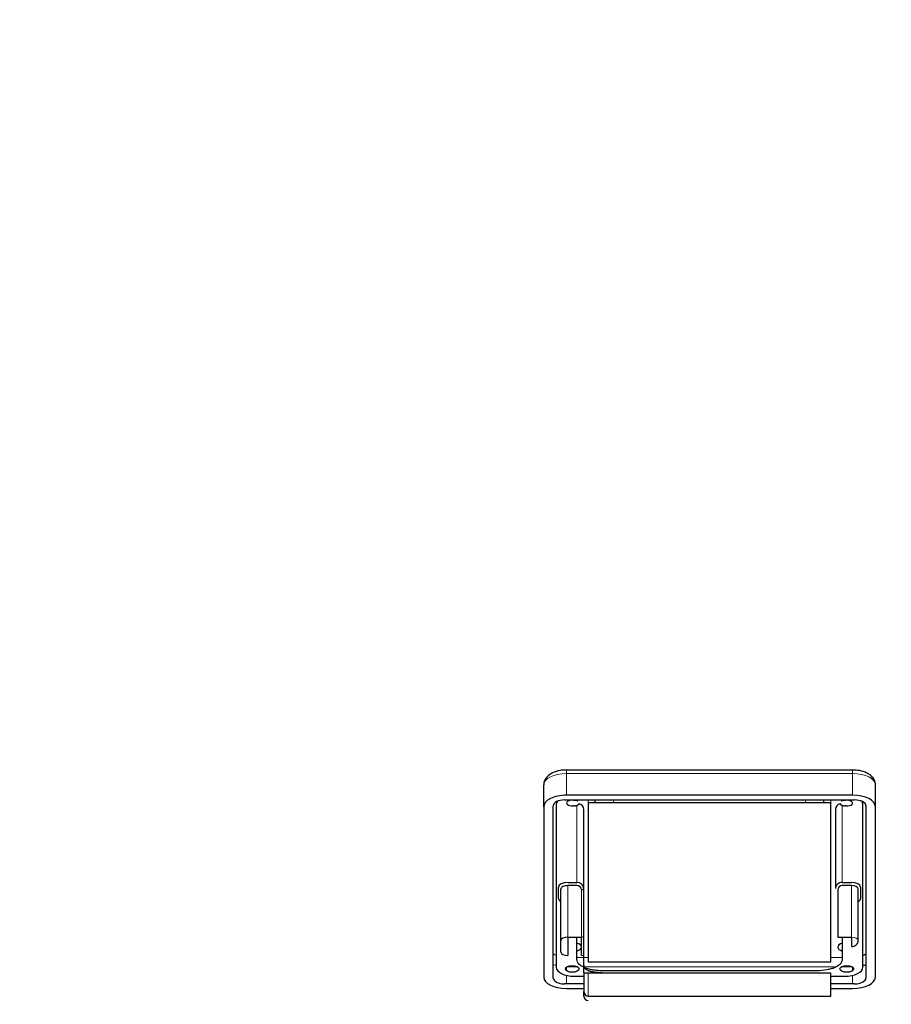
# Model space of a CAD drawing. Header units: millimetres. Extents: x 0 to 29700, y -16 to 21000.
# Tile 295 of 357: x 18213 to 18594, y 17031 to 17461. Entities that reach past the tile are written whole.
import ezdxf

# ---------------------------------------------------------------- set-up
doc = ezdxf.new("R2010")
doc.units = ezdxf.units.MM
doc.layers.add('1', color=7, linetype='Continuous', true_color=0xffffff)
doc.layers.add('254', color=7, linetype='Continuous', true_color=0xffffff)
doc.styles.add('latin_extended', font='simplex.shx')
doc.dimstyles.get("Standard").update_dxf_attribs({"dimtxt": 0.18, "dimasz": 0.18, "dimexe": 0.18, "dimexo": 0.0625, "dimgap": 0.09, "dimtad": 0, "dimtih": 1, "dimtoh": 1, "dimdec": 4, "dimzin": 0, "dimdsep": 46, "dimtxsty": 'Standard', "dimcen": 0.09, "dimadec": 0, "dimazin": 0, "dimtfac": 1, "dimtdec": 4, "dimtofl": 0, "dimtmove": 0, "dimatfit": 3, "dimfxl": 1, "dimtolj": 1, "dimtzin": 0, "dimarcsym": 0})

# ---------------------------------------------------------------- blocks, each defined once
blk = doc.blocks.new('_U4')
at = {"layer": '254', "color": 3, "linetype": 'Continuous', "lineweight": 13, "transparency": 16777216}
for p, q in [((28056.49, 18872.66), (28056.49, 14093.8)), ((18212.99, 16851.58), (18212.99, 14093.8)), ((18387.99, 14143.8), (27881.49, 14143.8))]:
    blk.add_line(p, q, dxfattribs=at)
at = {"layer": '254', "color": 3, "transparency": 16777216}
for points in [[(18387.99, 14172.97), (18387.99, 14114.64), (18212.99, 14143.8)], [(27881.49, 14114.64), (27881.49, 14172.97), (28056.49, 14143.8)]]:
    blk.add_solid(points, dxfattribs=at)
at = {"layer": 'Defpoints', "color": 0, "transparency": 16777216}
for p in [(28056.49, 18922.66), (18212.99, 16901.58), (28056.49, 14143.8)]:
    blk.add_point(p, dxfattribs=at)
at = {"layer": '254', "color": 2, "lineweight": 13, "transparency": 16777216, "insert": (22822.24, 14406.3), "char_height": 175, "attachment_point": 1, "style": 'latin_extended'}
blk.add_mtext('\\A1;9844', dxfattribs=at)

msp = doc.modelspace()

# ---------------------------------------------------------------- linework, layer by layer
at = {"layer": '1', "color": 4, "linetype": 'Continuous', "lineweight": 13}
for p, q in [((18451.987, 17131.577), (18451.987, 17133.077)), ((18576.987, 17131.577), (18451.987, 17131.577)), ((18451.987, 17131.577), (18451.987, 17122.051)), ((18576.987, 17131.577), (18576.987, 17133.077)), ((18576.987, 17122.051), (18576.987, 17131.577)), ((18461.487, 17119.971), (18461.487, 17118.729)), ((18472.487, 17118.729), (18472.487, 17119.972)), ((18556.487, 17119.972), (18556.487, 17118.729)), ((18567.487, 17118.729), (18567.487, 17119.971)), ((18456.487, 17083.899), (18456.487, 17117.483)), ((18572.487, 17117.483), (18572.487, 17083.899)), ((18452.487, 17082.533), (18452.487, 17060.016)), ((18458.487, 17060.016), (18458.487, 17080.801)), ((18576.487, 17060.016), (18576.487, 17082.533)), ((18461.489, 17051.175), (18456.489, 17051.175)), ((18572.487, 17051.175), (18567.485, 17051.175)), ((18451.987, 17045.32), (18451.987, 17046.978)), ((18452.131, 17047.077), (18456.844, 17047.077)), ((18459.164, 17047.077), (18459.487, 17047.077)), ((18459.627, 17047.077), (18569.065, 17047.077)), ((18572.129, 17047.077), (18576.842, 17047.077)), ((18576.987, 17046.978), (18576.987, 17045.32)), ((18451.987, 17039.631), (18451.987, 17043.302)), ((18461.487, 17034.269), (18461.487, 17044.269)), ((18576.987, 17043.302), (18576.987, 17039.631))]:
    msp.add_line(p, q, dxfattribs=at)
at = {"layer": '1', "color": 2, "linetype": 'Continuous', "lineweight": 25}
for p, q in [((18576.987, 17133.077), (18451.987, 17133.077)), ((18441.987, 17117.051), (18441.987, 17126.577)), ((18586.987, 17117.051), (18586.987, 17126.577)), ((18447.487, 17117.899), (18447.487, 17046.899)), ((18451.118, 17119.971), (18577.855, 17119.971)), ((18576.987, 17122.051), (18451.987, 17122.051)), ((18567.487, 17118.729), (18461.487, 17118.729)), ((18461.487, 17118.729), (18461.487, 17049.269)), ((18464.487, 17118.729), (18464.487, 17119.971)), ((18564.487, 17118.729), (18564.487, 17119.971)), ((18567.487, 17049.269), (18567.487, 17118.729)), ((18581.487, 17046.899), (18581.487, 17117.899)), ((18441.987, 17117.051), (18441.987, 17042.551)), ((18446.146, 17042.117), (18446.146, 17117.485)), ((18459.487, 17049.269), (18459.487, 17115.843)), ((18569.487, 17115.843), (18569.487, 17081.301)), ((18582.827, 17117.485), (18582.827, 17042.117)), ((18586.987, 17042.551), (18586.987, 17117.051)), ((18452.487, 17083.899), (18456.487, 17083.899)), ((18572.487, 17083.899), (18576.487, 17083.899)), ((18448.487, 17076.899), (18448.487, 17081.899)), ((18449.487, 17058.516), (18449.487, 17081.033)), ((18456.487, 17082.533), (18452.487, 17082.533)), ((18570.487, 17080.801), (18570.487, 17060.016)), ((18576.487, 17082.533), (18572.487, 17082.533)), ((18579.487, 17058.516), (18579.487, 17081.033)), ((18580.487, 17081.899), (18580.487, 17076.899)), ((18449.487, 17053.516), (18449.487, 17058.516)), ((18452.487, 17060.016), (18452.487, 17052.016)), ((18452.487, 17060.016), (18458.487, 17060.016)), ((18456.487, 17050.311), (18456.487, 17060.017)), ((18458.487, 17052.016), (18458.487, 17060.017)), ((18570.487, 17060.016), (18576.487, 17060.016)), ((18572.487, 17060.017), (18572.487, 17050.311)), ((18576.487, 17060.016), (18576.487, 17055.918)), ((18459.487, 17044.269), (18459.487, 17049.269)), ((18461.487, 17049.269), (18567.487, 17049.269)), ((18561.487, 17045.311), (18467.487, 17045.311)), ((18455.487, 17042.899), (18459.488, 17042.899)), ((18461.487, 17044.269), (18459.487, 17044.269)), ((18459.487, 17044.269), (18459.487, 17036.269)), ((18567.487, 17044.269), (18461.487, 17044.269)), ((18467.487, 17044.579), (18467.487, 17044.269)), ((18567.485, 17042.899), (18573.487, 17042.899)), ((18567.487, 17034.269), (18567.487, 17044.269)), ((18459.487, 17039.631), (18451.118, 17039.631)), ((18451.987, 17037.551), (18459.487, 17037.551)), ((18459.487, 17034.269), (18459.487, 17036.269)), ((18567.485, 17037.551), (18576.987, 17037.551)), ((18577.855, 17039.631), (18567.486, 17039.631)), ((18461.487, 17034.269), (18567.487, 17034.269))]:
    msp.add_line(p, q, dxfattribs=at)
for centre in [(18461.487, 17036.269), (18461.487, 17034.269)]:
    msp.add_arc(centre, 2, 180, 270, dxfattribs=at)
at = {"layer": '1', "color": 4, "linetype": 'Continuous', "lineweight": 13}
for centre, major_axis, start_param, end_param in [((18451.987, 17126.577), (-10, 0), 4.712389, 6.2831853), ((18576.987, 17126.577), (-10, 0), 3.1415927, 4.712389), ((18576.487, 17058.516), (-3, 0), 3.1415927, 4.712389), ((18451.987, 17054.675), (7, 0), 3.7253398, 4.0141455), ((18451.987, 17052.077), (10, 0), 4.0886356, 4.245617)]:
    msp.add_ellipse(centre, major_axis=major_axis, ratio=0.5, start_param=start_param, end_param=end_param, dxfattribs=at)
at = {"layer": '1', "color": 2, "linetype": 'Continuous', "lineweight": 25}
for centre, major_axis, ratio, start_param, end_param in [((18451.987, 17117.051), (10, 0), 0.5, 1.5707963, 3.1415927), ((18451.173, 17117.458), (-5.028, 0.037), 0.4999503, 4.7269569, 6.2868268), ((18455.487, 17117.899), (8, 0), 0.5, 2.7360572, 3.1415927), ((18454.487, 17118.649), (-2.5, 0), 0.5, 4.4878947, 7.9806302), ((18456.487, 17115.843), (-3, 0), 0.8660254, 3.1415927, 4.4228248), ((18572.487, 17115.843), (-3, 0), 0.8660254, 5.0019471, 6.2831853), ((18574.487, 17118.649), (-2.5, 0), 0.5, 1.4440759, 4.9368703), ((18576.987, 17117.051), (10, 0), 0.5, 0, 1.5707963), ((18577.8, 17117.458), (5.028, 0.037), 0.4999503, 6.2795438, 7.8394137), ((18573.487, 17117.899), (8, 0), 0.5, 0, 0.4055354), ((18452.487, 17081.899), (-4, 0), 0.5, 4.712389, 6.2831853), ((18456.487, 17081.301), (3, 0), 0.8660254, 0, 1.5707963), ((18572.487, 17081.301), (3, 0), 0.8660254, 1.5707963, 3.1415927), ((18576.487, 17081.899), (-4, 0), 0.5, 3.1415927, 4.712389), ((18452.487, 17081.033), (3, 0), 0.5, 1.5707963, 3.1415927), ((18456.487, 17080.801), (-2, 0), 0.8660254, 3.1415927, 4.712389), ((18458.487, 17081.301), (-1, 0), 0.5, 1.5707963, 3.1415927), ((18572.487, 17080.801), (-2, 0), 0.8660254, 4.712389, 6.2831853), ((18576.487, 17081.033), (3, 0), 0.5, 0, 1.5707963), ((18452.487, 17076.899), (-4, 0), 0.5, 0, 0.7227381), ((18576.487, 17076.899), (-4, 0), 0.5, 2.4188545, 3.1415927), ((18452.487, 17058.516), (-3, 0), 0.5, 4.712389, 6.2831853), ((18458.487, 17060.516), (1, 0), 0.5, 4.712389, 6.2831853), ((18576.487, 17058.516), (-3, 0), 0.8660254, 1.5707963, 3.1415927), ((18452.487, 17053.516), (-3, 0), 0.5, 0, 1.5707963), ((18454.487, 17055.675), (4, 0), 0.5, 0, 1.0472303), ((18454.487, 17055.675), (4, 0), 0.5, 5.2360532, 6.2831853), ((18574.487, 17055.675), (4, 0), 0.5, 2.0943624, 4.1887248), ((18458.487, 17051.516), (1, 0), 0.5, 0, 1.5707963), ((18576.987, 17054.675), (-7, 0), 0.5, 2.2690398, 2.5578455), ((18455.487, 17046.899), (8, 0), 0.5, 3.1415927, 4.712389), ((18573.487, 17046.899), (8, 0), 0.5, 4.712389, 6.2831853), ((18576.987, 17052.077), (10, 0), 0.5, 5.1791609, 5.3361424), ((18451.987, 17042.551), (10, 0), 0.5, 3.1415927, 4.712389), ((18451.173, 17042.144), (5.028, 0.037), 0.4999503, 3.1379512, 4.6978211), ((18576.987, 17042.551), (10, 0), 0.5, 4.712389, 6.2831853), ((18577.8, 17042.144), (-5.028, 0.037), 0.4999503, 1.5853642, 3.1452341)]:
    msp.add_ellipse(centre, major_axis=major_axis, ratio=ratio, start_param=start_param, end_param=end_param, dxfattribs=at)
for centre in [(18454.487, 17046.149), (18574.487, 17046.149)]:
    msp.add_ellipse(centre, major_axis=(-3, 0), ratio=0.5, dxfattribs=at)
for points, degree, knots in [([(18451.987, 17133.077), (18450.998, 17133.076), (18448.822, 17132.889), (18445.728, 17131.942), (18443.399, 17130.316), (18442.189, 17128.35), (18441.998, 17127.109), (18441.987, 17126.577)], 3, [0, 0, 0, 0, 0.1955162, 0.4522396, 0.692902, 0.8759448, 1, 1, 1, 1]), ([(18586.987, 17126.577), (18586.956, 17127.368), (18586.643, 17128.743), (18585.261, 17130.536), (18583.149, 17131.952), (18580.249, 17132.873), (18578.049, 17133.076), (18576.987, 17133.077)], 3, [0, 0, 0, 0, 0.1808796, 0.346031, 0.5418173, 0.7905987, 1, 1, 1, 1]), ([(18457.344, 17118.332), (18457.342, 17118.327), (18457.339, 17118.315), (18457.335, 17118.297), (18457.33, 17118.28), (18457.325, 17118.263), (18457.32, 17118.246), (18457.315, 17118.229), (18457.309, 17118.213), (18457.303, 17118.196), (18457.297, 17118.18), (18457.291, 17118.164), (18457.284, 17118.148), (18457.277, 17118.133), (18457.27, 17118.117), (18457.262, 17118.102), (18457.255, 17118.087), (18457.247, 17118.072), (18457.239, 17118.057), (18457.23, 17118.043), (18457.222, 17118.028), (18457.213, 17118.014), (18457.204, 17118), (18457.194, 17117.986), (18457.185, 17117.972), (18457.175, 17117.958), (18457.165, 17117.945), (18457.154, 17117.931), (18457.144, 17117.918), (18457.133, 17117.905), (18457.122, 17117.892), (18457.11, 17117.879), (18457.097, 17117.865), (18457.081, 17117.849), (18457.063, 17117.831), (18457.044, 17117.813), (18457.025, 17117.796), (18457.006, 17117.779), (18456.986, 17117.762), (18456.965, 17117.746), (18456.945, 17117.73), (18456.923, 17117.714), (18456.901, 17117.698), (18456.879, 17117.683), (18456.856, 17117.668), (18456.833, 17117.654), (18456.809, 17117.639), (18456.785, 17117.625), (18456.76, 17117.611), (18456.735, 17117.598), (18456.709, 17117.584), (18456.683, 17117.571), (18456.656, 17117.558), (18456.629, 17117.545), (18456.602, 17117.532), (18456.574, 17117.52), (18456.545, 17117.507), (18456.516, 17117.495), (18456.496, 17117.487), (18456.487, 17117.483)], 3, [0, 0, 0, 0, 0.0175164, 0.0349243, 0.0522247, 0.0694185, 0.0865068, 0.1034906, 0.1203709, 0.137149, 0.1538257, 0.1704023, 0.1868799, 0.2032596, 0.2195427, 0.2357302, 0.2518235, 0.2678238, 0.2837323, 0.2995503, 0.3152792, 0.3309202, 0.3464747, 0.3619441, 0.3773298, 0.3926331, 0.4078556, 0.4229988, 0.438064, 0.4530528, 0.4679667, 0.4828074, 0.4975763, 0.5191728, 0.5405382, 0.5616778, 0.5825969, 0.603301, 0.6237957, 0.6440869, 0.6641805, 0.6840828, 0.7038001, 0.7233389, 0.7427061, 0.7619085, 0.7809531, 0.7998474, 0.8185986, 0.8372145, 0.8557028, 0.8740715, 0.8923286, 0.9104824, 0.9285413, 0.9465138, 0.9644085, 0.9822343, 1, 1, 1, 1]), ([(18572.487, 17117.483), (18572.482, 17117.485), (18572.472, 17117.489), (18572.458, 17117.495), (18572.444, 17117.501), (18572.429, 17117.507), (18572.415, 17117.513), (18572.402, 17117.519), (18572.388, 17117.525), (18572.374, 17117.531), (18572.361, 17117.538), (18572.347, 17117.544), (18572.334, 17117.55), (18572.321, 17117.556), (18572.307, 17117.563), (18572.294, 17117.569), (18572.282, 17117.575), (18572.269, 17117.582), (18572.256, 17117.588), (18572.244, 17117.595), (18572.231, 17117.602), (18572.219, 17117.608), (18572.207, 17117.615), (18572.195, 17117.622), (18572.183, 17117.629), (18572.171, 17117.636), (18572.159, 17117.643), (18572.147, 17117.65), (18572.136, 17117.657), (18572.124, 17117.664), (18572.113, 17117.671), (18572.102, 17117.678), (18572.091, 17117.686), (18572.08, 17117.693), (18572.069, 17117.7), (18572.058, 17117.708), (18572.048, 17117.715), (18572.037, 17117.723), (18572.027, 17117.731), (18572.017, 17117.739), (18572.007, 17117.746), (18571.997, 17117.754), (18571.987, 17117.762), (18571.977, 17117.77), (18571.967, 17117.779), (18571.958, 17117.787), (18571.948, 17117.795), (18571.939, 17117.804), (18571.93, 17117.812), (18571.92, 17117.821), (18571.911, 17117.829), (18571.903, 17117.838), (18571.894, 17117.847), (18571.885, 17117.856), (18571.872, 17117.87), (18571.854, 17117.889), (18571.832, 17117.914), (18571.812, 17117.94), (18571.792, 17117.967), (18571.773, 17117.993), (18571.756, 17118.021), (18571.739, 17118.049), (18571.723, 17118.078), (18571.708, 17118.107), (18571.694, 17118.137), (18571.681, 17118.168), (18571.669, 17118.2), (18571.658, 17118.232), (18571.647, 17118.265), (18571.638, 17118.298), (18571.632, 17118.321), (18571.63, 17118.332)], 3, [0, 0, 0, 0, 0.0086853, 0.0173833, 0.0260951, 0.0348216, 0.0435638, 0.0523229, 0.0610998, 0.0698955, 0.078711, 0.0875473, 0.0964054, 0.1052862, 0.1141908, 0.1231201, 0.1320751, 0.1410567, 0.1500658, 0.1591034, 0.1681704, 0.1772677, 0.1863962, 0.1955568, 0.2047504, 0.2139778, 0.22324, 0.2325378, 0.241872, 0.2512435, 0.2606531, 0.2701016, 0.2795898, 0.2891185, 0.2986885, 0.3083006, 0.3179556, 0.3276541, 0.337397, 0.347185, 0.3570187, 0.366899, 0.3768265, 0.3868019, 0.396826, 0.4068993, 0.4170225, 0.4271964, 0.4374215, 0.4476984, 0.4580279, 0.4684105, 0.4788469, 0.4893376, 0.4998832, 0.5286498, 0.5576998, 0.5870446, 0.6166955, 0.6466633, 0.6769586, 0.7075914, 0.7385718, 0.7699091, 0.8016126, 0.8336912, 0.8661535, 0.8990076, 0.9322617, 0.9659233, 1, 1, 1, 1]), ([(18572.074, 17119.59), (18572.403, 17119.846), (18573.441, 17119.929), (18573.93, 17119.868)], 2, [0, 0, 0, 0.5714286, 1, 1, 1]), ([(18456.487, 17117.483), (18456.11, 17117.33), (18455.197, 17117.338), (18454.802, 17117.409)], 2, [0, 0, 0, 0.5714286, 1, 1, 1]), ([(18467.487, 17045.311), (18466.747, 17045.311), (18465.654, 17045.361), (18464.586, 17045.487), (18463.88, 17045.587), (18463.488, 17045.653), (18461.964, 17045.946), (18460.909, 17046.252), (18459.421, 17046.884), (18458.754, 17047.224), (18458.111, 17047.664), (18457.864, 17047.862), (18457.705, 17047.996), (18457.646, 17048.048), (18456.843, 17048.81), (18456.487, 17049.536), (18456.487, 17050.311)], 3, [0, 0, 0, 0, 0.125, 0.1875, 0.1875, 0.25, 0.25, 0.5, 0.5, 0.625, 0.6875, 0.71875, 0.71875, 0.75, 0.75, 1, 1, 1, 1]), ([(18572.487, 17050.311), (18572.487, 17049.924), (18572.353, 17049.361), (18571.963, 17048.736), (18571.745, 17048.475), (18571.589, 17048.303), (18571.489, 17048.202), (18570.835, 17047.581), (18570.014, 17047.079), (18568.578, 17046.47), (18567.81, 17046.197), (18566.969, 17045.973), (18566.392, 17045.834), (18566.137, 17045.778), (18564.402, 17045.445), (18562.967, 17045.311), (18561.487, 17045.311)], 3, [0, 0, 0, 0, 0.125, 0.1875, 0.21875, 0.21875, 0.25, 0.25, 0.5, 0.5, 0.625, 0.6875, 0.6875, 0.75, 0.75, 1, 1, 1, 1]), ([(18459.487, 17047.713), (18459.487, 17047.706), (18459.487, 17047.691), (18459.487, 17047.668), (18459.488, 17047.646), (18459.489, 17047.624), (18459.49, 17047.601), (18459.491, 17047.579), (18459.493, 17047.557), (18459.495, 17047.535), (18459.497, 17047.513), (18459.499, 17047.491), (18459.502, 17047.469), (18459.505, 17047.447), (18459.508, 17047.425), (18459.511, 17047.404), (18459.515, 17047.382), (18459.519, 17047.361), (18459.523, 17047.339), (18459.527, 17047.318), (18459.532, 17047.297), (18459.537, 17047.275), (18459.542, 17047.254), (18459.547, 17047.233), (18459.553, 17047.212), (18459.559, 17047.191), (18459.565, 17047.17), (18459.571, 17047.15), (18459.578, 17047.129), (18459.585, 17047.108), (18459.592, 17047.088), (18459.599, 17047.067), (18459.606, 17047.047), (18459.614, 17047.027), (18459.622, 17047.006), (18459.63, 17046.986), (18459.639, 17046.966), (18459.647, 17046.946), (18459.656, 17046.927), (18459.666, 17046.907), (18459.675, 17046.887), (18459.685, 17046.867), (18459.694, 17046.848), (18459.704, 17046.829), (18459.715, 17046.809), (18459.725, 17046.79), (18459.736, 17046.771), (18459.747, 17046.752), (18459.758, 17046.733), (18459.77, 17046.714), (18459.781, 17046.695), (18459.793, 17046.676), (18459.805, 17046.658), (18459.818, 17046.639), (18459.83, 17046.621), (18459.843, 17046.603), (18459.856, 17046.584), (18459.869, 17046.566), (18459.883, 17046.548), (18459.896, 17046.53), (18459.91, 17046.513), (18459.924, 17046.495), (18459.939, 17046.477), (18459.953, 17046.46), (18459.968, 17046.442), (18459.983, 17046.425), (18459.998, 17046.408), (18460.013, 17046.391), (18460.029, 17046.374), (18460.045, 17046.357), (18460.061, 17046.34), (18460.077, 17046.323), (18460.093, 17046.307), (18460.11, 17046.29), (18460.127, 17046.274), (18460.144, 17046.258), (18460.18, 17046.224), (18460.24, 17046.17), (18460.329, 17046.096), (18460.434, 17046.017), (18460.555, 17045.934), (18460.694, 17045.846), (18460.853, 17045.754), (18461.033, 17045.66), (18461.237, 17045.564), (18461.466, 17045.467), (18461.675, 17045.389), (18461.851, 17045.328), (18461.986, 17045.285), (18462.12, 17045.243), (18462.253, 17045.204), (18462.387, 17045.166), (18462.52, 17045.131), (18462.651, 17045.098), (18462.782, 17045.066), (18462.911, 17045.037), (18463.039, 17045.009), (18463.165, 17044.983), (18463.29, 17044.958), (18463.412, 17044.934), (18463.532, 17044.912), (18463.65, 17044.892), (18463.765, 17044.873), (18463.878, 17044.854), (18463.988, 17044.837), (18464.087, 17044.822), (18464.176, 17044.809), (18464.255, 17044.798), (18464.335, 17044.787), (18464.415, 17044.776), (18464.496, 17044.766), (18464.577, 17044.755), (18464.658, 17044.746), (18464.74, 17044.736), (18464.822, 17044.726), (18464.904, 17044.717), (18464.987, 17044.708), (18465.07, 17044.7), (18465.154, 17044.692), (18465.237, 17044.683), (18465.321, 17044.676), (18465.405, 17044.668), (18465.49, 17044.661), (18465.575, 17044.654), (18465.66, 17044.648), (18465.745, 17044.641), (18465.831, 17044.635), (18465.916, 17044.63), (18466.002, 17044.624), (18466.089, 17044.619), (18466.175, 17044.614), (18466.261, 17044.61), (18466.348, 17044.606), (18466.435, 17044.602), (18466.522, 17044.598), (18466.609, 17044.595), (18466.697, 17044.592), (18466.784, 17044.589), (18466.872, 17044.587), (18466.959, 17044.585), (18467.047, 17044.583), (18467.135, 17044.582), (18467.223, 17044.581), (18467.311, 17044.58), (18467.399, 17044.579), (18467.457, 17044.579), (18467.487, 17044.579)], 3, [0, 0, 0, 0, 0.0035759, 0.0071497, 0.0107212, 0.0142907, 0.017858, 0.0214231, 0.0249862, 0.0285471, 0.0321059, 0.0356625, 0.0392171, 0.0427695, 0.0463199, 0.0498681, 0.0534143, 0.0569584, 0.0605004, 0.0640404, 0.0675782, 0.071114, 0.0746478, 0.0781795, 0.0817092, 0.0852368, 0.0887624, 0.092286, 0.0958075, 0.0993271, 0.1028446, 0.1063601, 0.1098736, 0.1133852, 0.1168947, 0.1204023, 0.1239079, 0.1274115, 0.1309132, 0.1344129, 0.1379106, 0.1414064, 0.1449003, 0.1483922, 0.1518822, 0.1553703, 0.1588564, 0.1623407, 0.165823, 0.1693035, 0.172782, 0.1762587, 0.1797335, 0.1832064, 0.1866774, 0.1901466, 0.1936139, 0.1970794, 0.200543, 0.2040048, 0.2074647, 0.2109228, 0.2143791, 0.2178336, 0.2212863, 0.2247371, 0.2281862, 0.2316335, 0.2350789, 0.2385227, 0.2419646, 0.2454048, 0.2488432, 0.2522798, 0.2557147, 0.2591479, 0.2625793, 0.2773149, 0.2937739, 0.3119567, 0.3318637, 0.3534953, 0.3768515, 0.4019326, 0.4287387, 0.4572699, 0.4875261, 0.5027646, 0.517682, 0.5322784, 0.5465537, 0.5605081, 0.5741415, 0.5874541, 0.6004457, 0.6131166, 0.6254667, 0.6374961, 0.6492049, 0.660593, 0.6716607, 0.6824079, 0.6928348, 0.7029415, 0.7127279, 0.7221944, 0.7291164, 0.7360391, 0.7429626, 0.7498869, 0.756812, 0.7637381, 0.770665, 0.777593, 0.7845219, 0.7914518, 0.7983828, 0.8053149, 0.8122481, 0.8191825, 0.8261181, 0.8330549, 0.839993, 0.8469324, 0.8538732, 0.8608153, 0.8677588, 0.8747038, 0.8816502, 0.8885982, 0.8955477, 0.9024988, 0.9094515, 0.9164059, 0.923362, 0.9303198, 0.9372793, 0.9442406, 0.9512038, 0.9581688, 0.9651357, 0.9721046, 0.9790754, 0.9860482, 0.9930231, 1, 1, 1, 1])]:
    msp.add_open_spline(points, degree=degree, knots=knots, dxfattribs=at)
for points in [[(18455.043, 17119.868), (18455.611, 17119.939), (18456.606, 17119.819), (18456.899, 17119.59)], [(18574.171, 17117.409), (18573.127, 17117.222), (18572.487, 17117.483)]]:
    msp.add_open_spline(points, degree=2, dxfattribs=at)

# ---------------------------------------------------------------- dimensions: what is measured, and where the dimension line sits
at = {"layer": '254', "color": 2, "linetype": 'Continuous', "lineweight": 13}
dim = msp.add_linear_dim(base=(28056.493, 14143.803), p1=(18212.987, 16901.584), p2=(28056.493, 18922.663), dimstyle='Standard', override={"dimscale": 50, "dimtxt": 3.5, "dimasz": 3.5, "dimexe": 1, "dimexo": 1, "dimgap": 1.75, "dimtad": 1, "dimtih": 1, "dimtoh": 0, "dimdec": 0, "dimlfac": 1, "dimzin": 8, "dimdsep": 46, "dimlunit": 2, "dimtxsty": 'latin_extended', "dimsah": 1, "dimse1": 0, "dimse2": 0, "dimsd1": 0, "dimsd2": 0, "dimclrd": 3, "dimclre": 3, "dimclrt": 2, "dimtol": 0, "dimtm": -0.1, "dimtfac": 0.714286, "dimtdec": 3, "dimtofl": 1, "dimtmove": 0, "dimtzin": 8, "dimlwd": 13, "dimlwe": 13}, dxfattribs=at)
dim.commit()
dim.dimension.update_dxf_attribs({"geometry": '_U4', "text_midpoint": (23134.74, 14143.803), "dimtype": 160})

doc.saveas('drawing.dxf')
